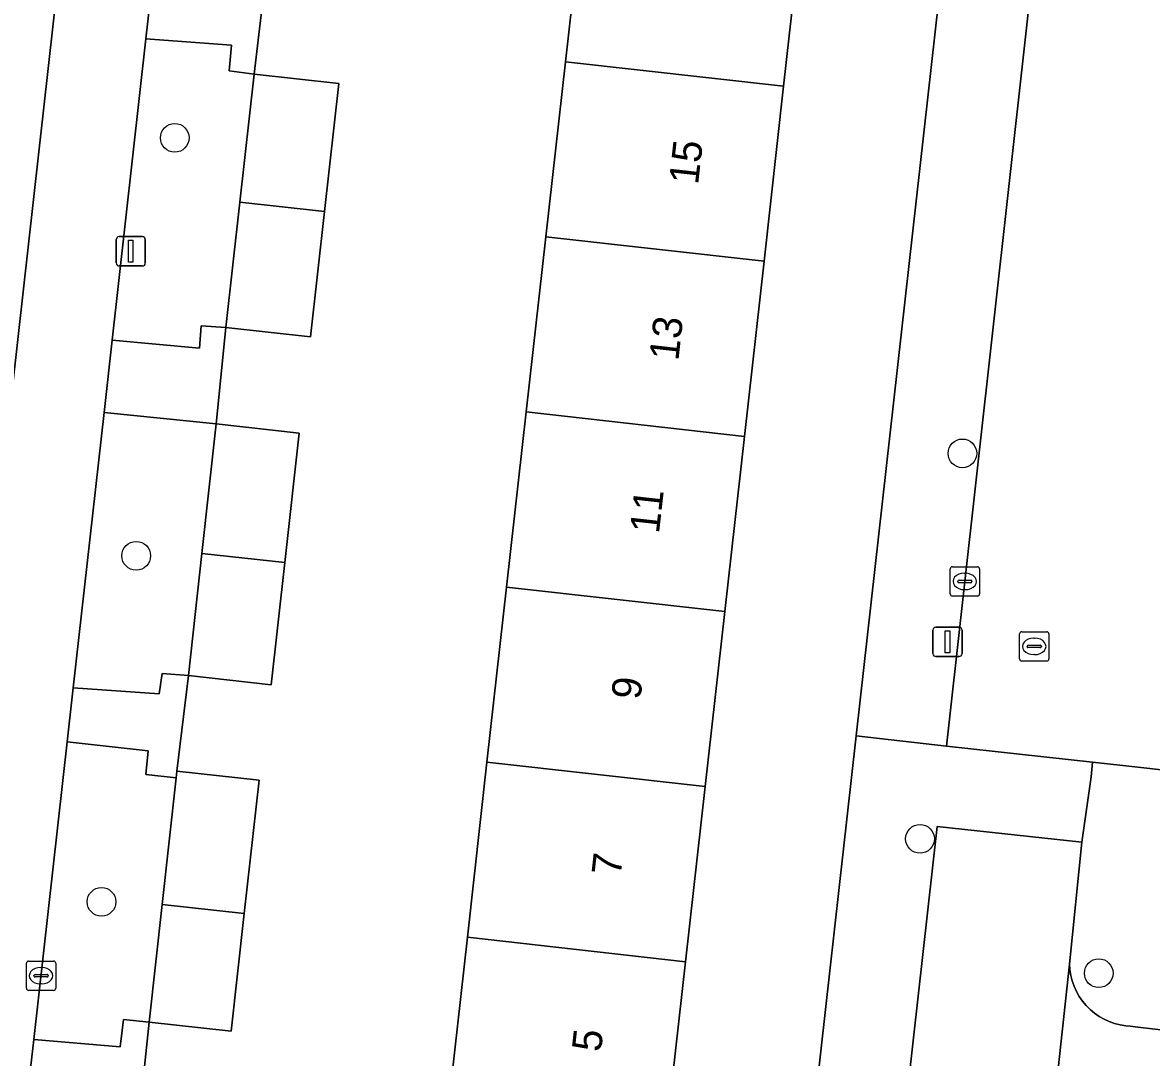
# Model space of a CAD drawing. Extents: x 161928 to 163071, y 386474 to 387428.
# Drawn here: x 162462.02 to 162500.46, y 387109.5 to 387144.74 of the extents above; entities that cross this region are included whole.
import ezdxf

# ---------------------------------------------------------------- set-up
doc = ezdxf.new("R2010")
doc.units = 0
for name, color, linetype in [('IMGEO_Boom', 7, 'Continuous'), ('IMGEO_Erf', 7, 'Continuous'), ('IMGEO_Groenvoorziening', 7, 'Continuous'), ('IMGEO_Kolk', 7, 'Continuous'), ('IMGEO_Lichtmast', 7, 'Continuous'), ('IMGEO_Pand', 7, 'Continuous'), ('IMGEO_Pand_nummerreeks', 7, 'Continuous'), ('IMGEO_Parkeervlak_open', 7, 'Continuous'), ('IMGEO_Rijbaan_lokaal_open', 7, 'Continuous'), ('IMGEO_Rioolput', 7, 'Continuous'), ('IMGEO_Voetpad_open', 7, 'Continuous')]:
    doc.layers.add(name, color=color, linetype=linetype)

msp = doc.modelspace()

# ---------------------------------------------------------------- linework, layer by layer
at = {"layer": 'IMGEO_Boom'}
for centre in [(162467.203, 387140.817), (162494.024, 387130.073), (162465.89, 387126.585), (162492.58, 387116.947), (162464.709, 387114.802), (162498.666, 387112.371)]:
    msp.add_circle(centre, 0.489, dxfattribs=at)
at = {"layer": 'IMGEO_Erf'}
for points in [[(162459.115, 387109.512), (162465.824, 387169.353), (162465.844, 387169.517), (162465.848, 387169.681), (162465.839, 387169.846), (162465.814, 387170.009), (162465.775, 387170.169), (162465.722, 387170.325), (162465.655, 387170.476), (162465.575, 387170.62), (162465.482, 387170.756), (162465.378, 387170.884), (162465.263, 387171.002), (162465.137, 387171.109), (162465.003, 387171.204), (162464.86, 387171.287), (162464.711, 387171.357), (162464.556, 387171.413), (162464.397, 387171.455), (162464.234, 387171.483), (162464.07, 387171.496), (162464.023, 387171.497), (162455.019, 387172.518)], [(162476.499, 387107.634), (162477.167, 387113.597), (162477.835, 387119.559), (162478.503, 387125.522), (162479.171, 387131.485), (162479.839, 387137.447), (162480.507, 387143.41), (162481.175, 387149.372), (162481.843, 387155.335), (162482.51, 387161.298), (162483.202, 387167.472), (162490.631, 387166.64), (162489.939, 387160.465), (162489.271, 387154.502), (162488.603, 387148.539), (162487.936, 387142.577), (162487.268, 387136.614), (162486.6, 387130.652), (162485.932, 387124.689), (162485.264, 387118.726), (162484.596, 387112.764), (162483.928, 387106.801)], [(162487.117, 387091.079), (162490.41, 387120.449), (162495.527, 387166.079)], [(162470.309, 387146.363), (162469.903, 387142.987), (162472.786, 387142.667), (162472.303, 387138.307), (162471.831, 387134.044), (162468.948, 387134.363), (162468.617, 387131.076), (162471.438, 387130.763), (162470.95, 387126.352), (162470.489, 387122.194), (162467.668, 387122.506), (162467.275, 387119.249), (162470.073, 387118.94), (162469.57, 387114.402), (162469.127, 387110.398), (162466.329, 387110.708), (162465.96, 387107.152)]]:
    msp.add_lwpolyline(points, dxfattribs=at)
at = {"layer": 'IMGEO_Groenvoorziening'}
for points in [[(162469.421, 387138.63), (162469.903, 387142.987), (162469.055, 387143.094), (162469.134, 387143.975), (162466.224, 387144.186), (162465.075, 387133.933), (162468.044, 387133.659), (162468.107, 387134.411), (162468.948, 387134.363)], [(162468.617, 387131.076), (162464.798, 387131.466), (162463.747, 387122.087), (162466.674, 387121.88), (162466.775, 387122.577), (162467.668, 387122.506), (162468.129, 387126.668)], [(162467.25, 387119.027), (162466.214, 387119.143), (162466.303, 387119.939), (162463.541, 387120.25), (162462.4, 387110.109), (162465.342, 387109.868), (162465.456, 387110.794), (162466.329, 387110.708), (162466.773, 387114.715)]]:
    msp.add_lwpolyline(points, close=True, dxfattribs=at)
at = {"layer": 'IMGEO_Kolk'}
for p, q in [((162493.607, 387125.286), (162493.607, 387126.138)), ((162493.682, 387126.212), (162494.534, 387126.212)), ((162494.095, 387125.992), (162494.12, 387125.992)), ((162494.608, 387126.138), (162494.608, 387125.286)), ((162493.866, 387125.706), (162493.866, 387125.718)), ((162494.304, 387125.669), (162493.906, 387125.669)), ((162493.909, 387125.755), (162494.307, 387125.755)), ((162494.35, 387125.718), (162494.35, 387125.706)), ((162494.534, 387125.212), (162493.682, 387125.212)), ((162494.118, 387125.432), (162494.093, 387125.432)), ((162462.15, 387111.86), (162462.15, 387112.712)), ((162462.225, 387112.786), (162463.077, 387112.786)), ((162462.638, 387112.566), (162462.663, 387112.566)), ((162463.151, 387112.712), (162463.151, 387111.86)), ((162462.409, 387112.28), (162462.409, 387112.292)), ((162462.847, 387112.243), (162462.449, 387112.243)), ((162462.452, 387112.329), (162462.85, 387112.329)), ((162462.893, 387112.292), (162462.893, 387112.28)), ((162463.077, 387111.786), (162462.225, 387111.786)), ((162462.661, 387112.006), (162462.636, 387112.006))]:
    msp.add_line(p, q, dxfattribs=at)
for points in [[(162493.607, 387125.286), (162493.607, 387126.138)], [(162493.682, 387126.212), (162494.534, 387126.212)], [(162494.608, 387126.138), (162494.608, 387125.286)], [(162494.534, 387125.212), (162493.682, 387125.212)], [(162462.15, 387111.86), (162462.15, 387112.712)], [(162462.225, 387112.786), (162463.077, 387112.786)], [(162463.151, 387112.712), (162463.151, 387111.86)], [(162463.077, 387111.786), (162462.225, 387111.786)]]:
    msp.add_lwpolyline(points, dxfattribs=at)
for centre, radius, start, end in [((162493.684, 387126.136), 0.0765, 91.552, 178.448), ((162493.684, 387126.136), 0.0765, 91.552, 178.448), ((162494.532, 387126.136), 0.0765, 1.552, 88.448), ((162494.532, 387126.136), 0.0765, 1.552, 88.448), ((162493.906, 387125.715), 0.0403, 85.8775, 175.7526), ((162493.903, 387125.705), 0.0366, 178.938, 274.7102), ((162494.307, 387125.712), 0.043, 264.8664, 352.4533), ((162494.311, 387125.717), 0.0386, 1.7309, 96.639), ((162493.684, 387125.288), 0.0765, 181.552, 268.448), ((162493.684, 387125.288), 0.0765, 181.552, 268.448), ((162494.532, 387125.288), 0.0765, 271.552, 358.448), ((162494.532, 387125.288), 0.0765, 271.552, 358.448), ((162462.227, 387112.71), 0.0765, 91.552, 178.448), ((162462.227, 387112.71), 0.0765, 91.552, 178.448), ((162463.075, 387112.71), 0.0765, 1.552, 88.448), ((162463.075, 387112.71), 0.0765, 1.552, 88.448), ((162462.449, 387112.289), 0.0403, 85.8775, 175.7526), ((162462.446, 387112.279), 0.0366, 178.938, 274.7102), ((162462.85, 387112.286), 0.043, 264.8664, 352.4533), ((162462.854, 387112.291), 0.0386, 1.7309, 96.639), ((162462.227, 387111.862), 0.0765, 181.552, 268.448), ((162462.227, 387111.862), 0.0765, 181.552, 268.448), ((162463.075, 387111.862), 0.0765, 271.552, 358.448), ((162463.075, 387111.862), 0.0765, 271.552, 358.448)]:
    msp.add_arc(centre, radius, start, end, dxfattribs=at)
for centre, major_axis, ratio, start_param, end_param in [((162494.094, 387125.712), (-0.387, 0.002), 0.722429, 4.712389, 7.853982), ((162494.119, 387125.712), (-0.39, 0.002), 0.717154, 1.570796, 4.712389), ((162462.637, 387112.286), (-0.387, 0.002), 0.722429, 4.712389, 7.853982), ((162462.662, 387112.286), (-0.39, 0.002), 0.717154, 1.570796, 4.712389)]:
    msp.add_ellipse(centre, major_axis=major_axis, ratio=ratio, start_param=start_param, end_param=end_param, dxfattribs=at)
at = {"layer": 'IMGEO_Lichtmast'}
for p, q in [((162465.308, 387137.456), (162466.098, 387137.456)), ((162466.098, 387137.456), (162465.308, 387137.456)), ((162465.208, 387136.556), (162465.208, 387137.356)), ((162465.208, 387137.356), (162465.208, 387136.556)), ((162466.198, 387137.356), (162466.198, 387136.556)), ((162466.198, 387136.556), (162466.198, 387137.356)), ((162466.098, 387136.456), (162465.308, 387136.456)), ((162465.308, 387136.456), (162466.098, 387136.456)), ((162493.02, 387123.254), (162493.02, 387124.054)), ((162493.02, 387124.054), (162493.02, 387123.254)), ((162493.12, 387124.154), (162493.91, 387124.154)), ((162493.91, 387124.154), (162493.12, 387124.154)), ((162494.01, 387124.054), (162494.01, 387123.254)), ((162494.01, 387123.254), (162494.01, 387124.054)), ((162493.91, 387123.154), (162493.12, 387123.154)), ((162493.12, 387123.154), (162493.91, 387123.154))]:
    msp.add_line(p, q, dxfattribs=at)
for points in [[(162465.628, 387137.331), (162465.778, 387137.331), (162465.778, 387136.581), (162465.628, 387136.581), (162465.628, 387137.331)], [(162493.44, 387124.029), (162493.59, 387124.029), (162493.59, 387123.279), (162493.44, 387123.279), (162493.44, 387124.029)]]:
    msp.add_lwpolyline(points, dxfattribs=at)
for centre, start, end in [((162465.308, 387137.356), 90, 180), ((162465.308, 387137.356), 90, 180), ((162466.098, 387137.356), 0, 90), ((162466.098, 387137.356), 360, 90), ((162465.308, 387136.556), 180, 270), ((162465.308, 387136.556), 180, 270), ((162466.098, 387136.556), 270, 0), ((162466.098, 387136.556), 270, 0), ((162493.12, 387124.054), 90, 180), ((162493.12, 387124.054), 90, 180), ((162493.91, 387124.054), 0, 90), ((162493.91, 387124.054), 360, 90), ((162493.12, 387123.254), 180, 270), ((162493.12, 387123.254), 180, 270), ((162493.91, 387123.254), 270, 0), ((162493.91, 387123.254), 270, 0)]:
    msp.add_arc(centre, 0.1, start, end, dxfattribs=at)
at = {"layer": 'IMGEO_Pand'}
for points in [[(162487.936, 387142.577), (162488.603, 387148.539), (162481.175, 387149.372), (162480.507, 387143.41)], [(162480.507, 387143.41), (162479.839, 387137.447), (162487.268, 387136.614), (162487.936, 387142.577)], [(162469.421, 387138.63), (162472.303, 387138.307), (162472.786, 387142.667), (162469.903, 387142.987)], [(162468.948, 387134.363), (162471.831, 387134.044), (162472.303, 387138.307), (162469.421, 387138.63)], [(162479.839, 387137.447), (162479.171, 387131.485), (162486.6, 387130.652), (162487.268, 387136.614)], [(162479.171, 387131.485), (162478.503, 387125.522), (162485.932, 387124.689), (162486.6, 387130.652)], [(162468.129, 387126.668), (162470.95, 387126.352), (162471.438, 387130.763), (162468.617, 387131.076)], [(162467.668, 387122.506), (162470.489, 387122.194), (162470.95, 387126.352), (162468.129, 387126.668)], [(162478.503, 387125.522), (162477.835, 387119.559), (162485.264, 387118.726), (162485.932, 387124.689)], [(162484.596, 387112.764), (162485.264, 387118.726), (162477.835, 387119.559), (162477.167, 387113.597)], [(162470.073, 387118.94), (162467.275, 387119.249), (162467.25, 387119.027), (162466.773, 387114.715), (162469.57, 387114.402)], [(162466.329, 387110.708), (162469.127, 387110.398), (162469.57, 387114.402), (162466.773, 387114.715)], [(162483.928, 387106.801), (162484.596, 387112.764), (162477.167, 387113.597), (162476.499, 387107.634)]]:
    msp.add_lwpolyline(points, close=True, dxfattribs=at)
at = {"layer": 'IMGEO_Parkeervlak_open'}
msp.add_lwpolyline([(162501.374, 387110.375), (162500, 387110.536), (162499.738, 387110.566), (162499.586, 387110.578), (162499.395, 387110.61), (162499.207, 387110.658), (162499.024, 387110.723), (162498.848, 387110.804), (162498.679, 387110.9), (162498.52, 387111.011), (162498.372, 387111.136), (162498.235, 387111.273), (162498.111, 387111.422), (162498.001, 387111.582), (162497.905, 387111.751), (162497.825, 387111.928), (162497.762, 387112.111), (162497.714, 387112.299), (162497.684, 387112.49), (162497.671, 387112.684), (162493.646, 387075.477)], dxfattribs=at)
at = {"layer": 'IMGEO_Rijbaan_lokaal_open'}
msp.add_lwpolyline([(162423.416, 387185.075), (162490.852, 387177.669), (162494.87, 387177.176), (162494.912, 387177.163), (162495.425, 387176.978), (162495.92, 387176.748), (162496.392, 387176.475), (162496.838, 387176.161), (162497.254, 387175.808), (162497.637, 387175.42), (162497.983, 387174.999), (162498.291, 387174.548), (162498.557, 387174.072), (162498.779, 387173.574), (162498.956, 387173.058), (162499.087, 387172.528), (162499.169, 387171.989), (162499.203, 387171.445), (162498.787, 387167.71), (162493.485, 387120.104), (162498.456, 387119.553), (162500, 387119.382), (162506.756, 387118.632)], dxfattribs=at)
msp.add_lwpolyline([(162493.646, 387075.477), (162497.671, 387112.684), (162498.089, 387116.832), (162493.168, 387117.364), (162488.78, 387078.246), (162488.76, 387078.06), (162488.756, 387077.872), (162488.769, 387077.686), (162488.799, 387077.501), (162488.845, 387077.319), (162488.907, 387077.142), (162488.984, 387076.972), (162489.077, 387076.809), (162489.184, 387076.655), (162489.304, 387076.511), (162489.436, 387076.378), (162489.58, 387076.258), (162489.734, 387076.151), (162489.897, 387076.059), (162490.067, 387075.981), (162490.244, 387075.919), (162490.426, 387075.873), (162490.492, 387075.86)], close=True, dxfattribs=at)
at = {"layer": 'IMGEO_Rioolput'}
for p, q in [((162496.044, 387124), (162496.896, 387124)), ((162495.969, 387123.074), (162495.969, 387123.926)), ((162496.457, 387123.78), (162496.482, 387123.78)), ((162496.97, 387123.926), (162496.97, 387123.074)), ((162496.228, 387123.494), (162496.228, 387123.506)), ((162496.666, 387123.457), (162496.268, 387123.457)), ((162496.271, 387123.543), (162496.669, 387123.543)), ((162496.48, 387123.22), (162496.455, 387123.22)), ((162496.712, 387123.506), (162496.712, 387123.494)), ((162496.896, 387123), (162496.044, 387123))]:
    msp.add_line(p, q, dxfattribs=at)
for points in [[(162496.044, 387124), (162496.896, 387124)], [(162495.969, 387123.074), (162495.969, 387123.926)], [(162496.97, 387123.926), (162496.97, 387123.074)], [(162496.896, 387123), (162496.044, 387123)]]:
    msp.add_lwpolyline(points, dxfattribs=at)
for centre, radius, start, end in [((162496.046, 387123.924), 0.0765, 91.552, 178.448), ((162496.046, 387123.924), 0.0765, 91.552, 178.448), ((162496.894, 387123.924), 0.0765, 1.552, 88.448), ((162496.894, 387123.924), 0.0765, 1.552, 88.448), ((162496.268, 387123.503), 0.0403, 85.8775, 175.7526), ((162496.265, 387123.493), 0.0366, 178.938, 274.7102), ((162496.669, 387123.5), 0.043, 264.8664, 352.4533), ((162496.673, 387123.505), 0.0386, 1.7309, 96.639), ((162496.046, 387123.076), 0.0765, 181.552, 268.448), ((162496.046, 387123.076), 0.0765, 181.552, 268.448), ((162496.894, 387123.076), 0.0765, 271.552, 358.448), ((162496.894, 387123.076), 0.0765, 271.552, 358.448)]:
    msp.add_arc(centre, radius, start, end, dxfattribs=at)
for centre, major_axis, ratio, start_param, end_param in [((162496.456, 387123.5), (-0.387, 0.002), 0.722429, 4.712389, 7.853982), ((162496.481, 387123.5), (-0.39, 0.002), 0.717154, 1.570796, 4.712389)]:
    msp.add_ellipse(centre, major_axis=major_axis, ratio=ratio, start_param=start_param, end_param=end_param, dxfattribs=at)
at = {"layer": 'IMGEO_Voetpad_open'}
for points in [[(162465.824, 387169.353), (162459.115, 387109.512)], [(162462.226, 387108.531), (162462.4, 387110.109), (162463.541, 387120.25), (162463.563, 387120.449), (162463.747, 387122.087), (162464.798, 387131.466), (162465.075, 387133.933), (162466.224, 387144.186), (162466.417, 387145.906)], [(162488.78, 387078.246), (162493.168, 387117.364), (162498.089, 387116.832), (162498.405, 387119.056), (162498.456, 387119.553), (162493.485, 387120.104), (162490.41, 387120.449), (162487.117, 387091.079)], [(162506.756, 387118.632), (162500, 387119.382), (162498.456, 387119.553), (162498.405, 387119.056), (162498.089, 387116.832), (162497.671, 387112.684), (162497.684, 387112.49), (162497.714, 387112.299), (162497.762, 387112.111), (162497.825, 387111.928), (162497.905, 387111.751), (162498.001, 387111.582), (162498.111, 387111.422), (162498.235, 387111.273), (162498.372, 387111.136), (162498.52, 387111.011), (162498.679, 387110.9), (162498.848, 387110.804), (162499.024, 387110.723), (162499.207, 387110.658), (162499.395, 387110.61), (162499.586, 387110.578), (162499.738, 387110.566), (162500, 387110.536), (162501.374, 387110.375)]]:
    msp.add_lwpolyline(points, dxfattribs=at)
for points in [[(162498.787, 387167.71), (162493.916, 387168.192), (162494.085, 387168.157), (162494.25, 387168.107), (162494.409, 387168.043), (162494.563, 387167.964), (162494.709, 387167.873), (162494.846, 387167.768), (162494.973, 387167.652), (162495.09, 387167.525), (162495.194, 387167.388), (162495.286, 387167.242), (162495.365, 387167.088), (162495.429, 387166.928), (162495.479, 387166.763), (162495.514, 387166.595), (162495.534, 387166.423), (162495.538, 387166.251), (162495.527, 387166.079), (162490.41, 387120.449), (162493.485, 387120.104)], [(162466.224, 387144.186), (162469.134, 387143.975), (162469.055, 387143.094), (162469.903, 387142.987), (162470.309, 387146.363), (162469.406, 387146.449), (162469.261, 387145.586), (162466.417, 387145.906)], [(162468.948, 387134.363), (162468.107, 387134.411), (162468.044, 387133.659), (162465.075, 387133.933), (162464.798, 387131.466), (162468.617, 387131.076)], [(162467.668, 387122.506), (162466.775, 387122.577), (162466.674, 387121.88), (162463.747, 387122.087), (162463.563, 387120.449), (162463.541, 387120.25), (162466.303, 387119.939), (162466.214, 387119.143), (162467.25, 387119.027), (162467.275, 387119.249)], [(162462.226, 387108.531), (162465.18, 387108.199), (162465.078, 387107.247), (162465.96, 387107.152), (162466.329, 387110.708), (162465.456, 387110.794), (162465.342, 387109.868), (162462.4, 387110.109)]]:
    msp.add_lwpolyline(points, close=True, dxfattribs=at)

# ---------------------------------------------------------------- texts
at = {"layer": 'IMGEO_Pand_nummerreeks'}
for s, p in [('15', (162485.022, 387139.2)), ('13', (162484.35, 387133.202)), ('11', (162483.69, 387127.317)), ('9', (162483.057, 387121.663)), ('7', (162482.385, 387115.665)), ('5', (162481.714, 387109.667))]:
    msp.add_text(s, height=1, rotation=83.6088, dxfattribs=at).set_placement(p)

doc.saveas('drawing.dxf')
